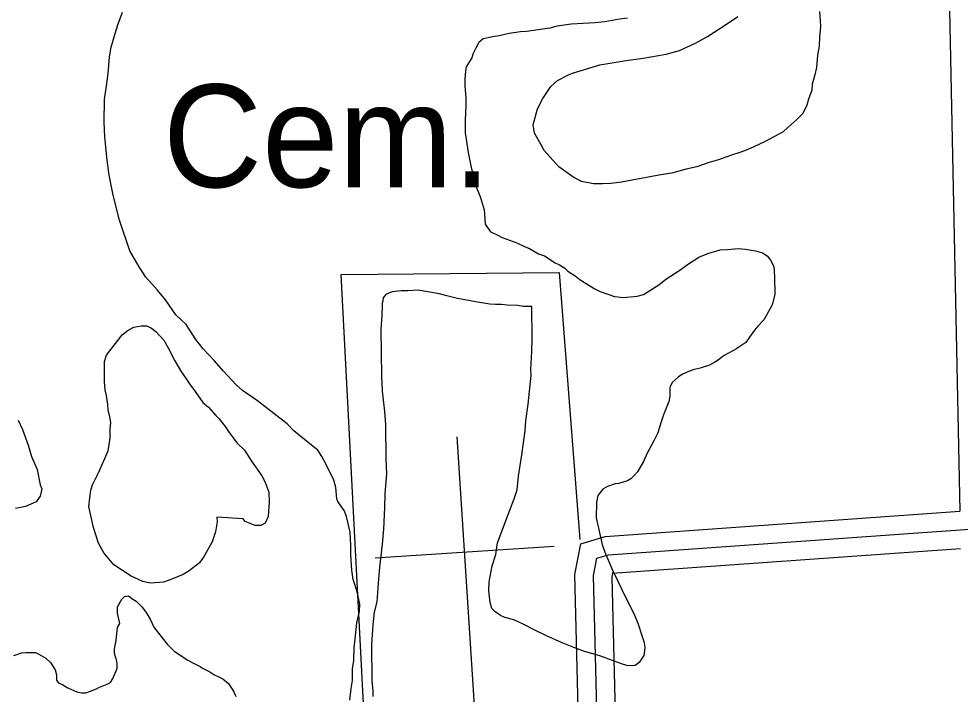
# Model space of a CAD drawing. Extents: x 3313442 to 3351311, y 721974 to 747360.
# Drawn here: x 3331726 to 3332487, y 736681 to 737227 of the extents above; entities that cross this region are included whole.
import ezdxf

# ---------------------------------------------------------------- set-up
doc = ezdxf.new("R2010")
doc.units = 0
for name, color, linetype in [('V-ROAD-CNTR', 7, 'Continuous'), ('V-SITE-OTLN', 7, 'Continuous'), ('V-SITE-OTLN-IDEN', 7, 'Continuous'), ('V-SITE-VEGE', 7, 'Continuous')]:
    doc.layers.add(name, color=color, linetype=linetype)

msp = doc.modelspace()

# ---------------------------------------------------------------- linework, layer by layer
at = {"layer": 'V-ROAD-CNTR'}
for points in [[(3332461.9, 738017.61), (3332486.49, 736828.55)], [(3332497.54, 736294.34), (3332212.87, 736286.98), (3332191.93, 736303.66), (3332186.57, 736334.18), (3332175.43, 736777.58), (3332180.39, 736802.29), (3332199.99, 736808.27), (3332486.49, 736828.55)], [(3332512.22, 736309.72), (3332217.94, 736302.12), (3332205.73, 736311.85), (3332201.54, 736335.67), (3332190.47, 736776.28), (3332193.33, 736790.56), (3332202.74, 736793.43), (3332501.78, 736814.59)], [(3332496.92, 736324.33), (3332223.02, 736317.26), (3332219.52, 736320.05), (3332216.51, 736337.17), (3332205.51, 736774.98), (3332206.28, 736778.82), (3332205.49, 736778.59), (3332487.11, 736798.52)]]:
    msp.add_lwpolyline(points, dxfattribs=at)
at = {"layer": 'V-SITE-OTLN'}
for p, q in [((3332098.55, 736608.51), (3332080.33, 736888.66)), ((3332158.77, 736799.99), (3332014.01, 736790.58))]:
    msp.add_line(p, q, dxfattribs=at)
for points in [[(3332189.28, 736451.44), (3332015.8, 736460.91), (3331986.66, 737020.04), (3332162.7, 737021.51)], [(3332162.7, 737021.51), (3332179.59, 736805.86)]]:
    msp.add_lwpolyline(points, dxfattribs=at)
at = {"layer": 'V-SITE-VEGE'}
for points in [[(3331799.31, 737100.3), (3331797.49, 737112.34), (3331795.62, 737130.94), (3331795.17, 737143.34), (3331795.38, 737161.26), (3331797.01, 737172.3), (3331798.31, 737182.31), (3331799.58, 737195.76), (3331800.89, 737203.69), (3331803.9, 737214.74), (3331806.26, 737221.65), (3331809.97, 737232.02)], [(3332308.83, 737118.52), (3332301.96, 737116.4), (3332291.66, 737112.53), (3332284.09, 737110.4), (3332274.13, 737106.87), (3332265.52, 737105.08), (3332253.83, 737101.89), (3332244.89, 737100.43), (3332225.96, 737096.83), (3332213.23, 737094.67), (3332204.62, 737093.56), (3332197.73, 737093.16), (3332190.5, 737093.1), (3332180.83, 737095.09), (3332173.91, 737098.83), (3332162.47, 737107.01), (3332150.65, 737120.01), (3332148.2, 737124.81), (3332142.96, 737134.07), (3332141.87, 737140.96), (3332145.21, 737153.74), (3332149.62, 737162.04), (3332156.09, 737171.74), (3332161.57, 737176.61), (3332170.83, 737181.51), (3332173.58, 737182.57), (3332195.58, 737189.29), (3332216.92, 737192.91), (3332230.69, 737194.74), (3332249.27, 737197.99), (3332259.93, 737200.84), (3332272.98, 737206.8), (3332282.58, 737212.39), (3332298.01, 737222.16), (3332307.26, 737228.44)], [(3332373.05, 737232.41), (3332373.8, 737225.18), (3332373.84, 737220.36), (3332373.21, 737212.08), (3332372.93, 737204.5), (3332371.61, 737197.25), (3332370.66, 737187.25), (3332369.33, 737181.38), (3332367.32, 737173.79), (3332367.02, 737168.96), (3332364.32, 737161.7), (3332362.98, 737156.86), (3332359.58, 737149.95), (3332354.8, 737145.08), (3332347.61, 737138.82), (3332343.85, 737135.34), (3332329.1, 737127.3), (3332319.48, 737122.74), (3332313.99, 737120.29), (3332308.83, 737118.52)], [(3332218.02, 737227.03), (3332211.48, 737226.29), (3332199.78, 737224.13), (3332191.86, 737223.38), (3332172.57, 737222.19), (3332161.21, 737220.72), (3332155.37, 737218.95), (3332136.44, 737216.38), (3332131.61, 737216), (3332126.11, 737215.27), (3332122.32, 737214.55), (3332114.41, 737212.76), (3332109.25, 737212.03), (3332101.33, 737210.24), (3332097.91, 737207.46), (3332095.87, 737204), (3332093.16, 737198.11), (3332092.16, 737195.01), (3332087.73, 737187.73), (3332087.07, 737184.28), (3332086.43, 737178.07), (3332086.48, 737172.22), (3332087.24, 737162.92), (3332087.29, 737156.72), (3332086.7, 737144.31), (3332086.78, 737134.31), (3332089.32, 737118.48), (3332091.48, 737107.82), (3332095.4, 737091.31), (3332098.91, 737083.06), (3332102.1, 737072.06), (3332102.47, 737068.96), (3332102.88, 737060.7), (3332107.41, 737054.53), (3332112.25, 737052.16), (3332116.75, 737049.78), (3332128.51, 737045.4), (3332135.42, 737042.35), (3332138.88, 737041), (3332146.15, 737036.58), (3332150.99, 737034.89), (3332159.65, 737029.45), (3332163.11, 737027.75), (3332167.27, 737025.03), (3332169.7, 737022.64), (3332175.59, 737018.9), (3332179.75, 737015.48), (3332191.52, 737008.34), (3332196.02, 737006.31), (3332207.42, 737002.26), (3332214.67, 737001.29), (3332225.69, 737002.41), (3332230.84, 737003.83), (3332243.19, 737011.51), (3332249.01, 737016.04), (3332260.32, 737023.37), (3332266.49, 737027.89)], [(3331993.63, 736675.93), (3331994.59, 736685.24), (3331995.92, 736691.8), (3331995.84, 736701.1), (3331996.82, 736708), (3331997.09, 736718.34), (3331998.06, 736725.24), (3331999.34, 736738.35), (3332001.33, 736747.67), (3332001.62, 736753.53), (3332000.19, 736761.1), (3331999.12, 736765.22), (3331996.3, 736773.47), (3331995.2, 736781.05), (3331994.41, 736793.44), (3331994.35, 736801.02), (3331993.92, 736811.7), (3331991.06, 736824.43), (3331988.95, 736829.24), (3331984.07, 736836.44), (3331983.02, 736838.49), (3331982.26, 736847.79), (3331980.83, 736853.64), (3331974.53, 736866.34), (3331971.03, 736872.86), (3331967.89, 736878), (3331961.3, 736883.12), (3331948.46, 736893.7), (3331942.91, 736899.17), (3331918.98, 736917.93), (3331906.85, 736926.1), (3331901.99, 736930.54), (3331891.21, 736942.17), (3331884.26, 736950.04), (3331875.22, 736959.96), (3331869.3, 736967.5), (3331861.28, 736979.49), (3331852.94, 736987.35), (3331844.58, 736999.35), (3331838.31, 737007.22), (3331828.92, 737017.83), (3331823.34, 737026.06), (3331816, 737039.09), (3331807.53, 737063.83), (3331802.54, 737084.13), (3331799.31, 737100.3)], [(3332266.49, 737027.89), (3332275.75, 737033.83), (3332282.96, 737036.99), (3332292.93, 737039.82), (3332298.78, 737040.22), (3332307.39, 737040.97), (3332313.25, 737040.33), (3332321.54, 737039.02), (3332327.06, 737037.34), (3332330.87, 737034.96), (3332333.66, 737031.54), (3332336.11, 737026.39), (3332336.87, 737018.12), (3332336.98, 737003.65), (3332334.98, 736995.36), (3332330.23, 736987.06), (3332328.19, 736983.25), (3332323.41, 736978.04), (3332320.68, 736974.92), (3332316.58, 736969.37), (3332313.52, 736964.86), (3332305.63, 736959.63), (3332296.71, 736954.74), (3332294.31, 736952.99), (3332291.23, 736950.56), (3332288.49, 736949.16), (3332284.37, 736946.71), (3332276.81, 736944.24), (3332272, 736943.17), (3332268.21, 736941.76), (3332262.38, 736939.3), (3332258.95, 736936.86), (3332254.16, 736932.69), (3332252.12, 736928.53), (3332252.18, 736921.64), (3332251.53, 736917.16), (3332249.83, 736913.35), (3332247.13, 736906.44), (3332245.11, 736900.91), (3332242.43, 736891.93), (3332239.38, 736885.36), (3332233.6, 736874.97), (3332230.9, 736868.75), (3332226.14, 736860.44), (3332223.75, 736857.66), (3332220.67, 736854.88), (3332217.93, 736853.14), (3332211.05, 736851.01), (3332207.95, 736850.64), (3332201.77, 736848.52), (3332197.99, 736846.43), (3332193.9, 736841.22), (3332192.91, 736835.7), (3332192.67, 736823.3), (3332197.66, 736801.62), (3332199.78, 736795.44), (3332205.75, 736781.01), (3332210.31, 736772.09), (3332213.11, 736765.91), (3332216.97, 736758.02), (3332222.92, 736746.35), (3332226.43, 736738.1), (3332229.96, 736727.45), (3332231.38, 736722.64), (3332232.1, 736718.16), (3332231.12, 736711.95), (3332227.38, 736706.41), (3332224.29, 736703.97), (3332221.89, 736703.61), (3332217.4, 736703.92), (3332213.26, 736705.26), (3332195.63, 736711.67), (3332183.2, 736715.36), (3332174.55, 736718.39), (3332165.22, 736722.11), (3332152.08, 736728.2), (3332143.77, 736732.27), (3332133.05, 736737.7), (3332126.13, 736740.74), (3332118.88, 736742.75), (3332115.42, 736744.45), (3332110.92, 736747.51), (3332108.48, 736749.91), (3332107.06, 736754.72), (3332105.95, 736764.36), (3332106.24, 736771.6), (3332108.55, 736784.37), (3332111.58, 736793.7), (3332112.88, 736803.01), (3332121.66, 736825.83), (3332126.38, 736838.61), (3332128.73, 736845.87), (3332130.02, 736856.91), (3332132.64, 736874.16), (3332135.24, 736893.48), (3332135.86, 736901.75), (3332137.82, 736915.21), (3332140.05, 736938.32), (3332140.01, 736943.14), (3332140.58, 736957.62), (3332140.84, 736968.3)], [(3332140.84, 736968.3), (3332140.64, 736994.15), (3332133.74, 736994.09), (3332129.26, 736994.74), (3332120.64, 736995.02), (3332116.16, 736995.67), (3332111.33, 736995.63), (3332106.85, 736995.94), (3332095.12, 736997.92), (3332086.49, 736999.57), (3332080.62, 737000.56), (3332071.99, 737002.56), (3332066.12, 737004.23), (3332055.08, 737006.21), (3332048.86, 737007.19), (3332040.6, 737006.78), (3332035.08, 737006.74), (3332027.85, 737005.99), (3332025.1, 737004.93), (3332022.7, 737003.88), (3332020.66, 737001.11), (3332020.33, 736998.69), (3332019.66, 736996.62), (3332019.68, 736994.21), (3332019.39, 736986.97), (3332018.8, 736975.59), (3332019.1, 736937.69), (3332019.88, 736925.63), (3332021.74, 736909.11), (3332022.51, 736898.77), (3332022.74, 736870.52), (3332023.18, 736859.15), (3332021.93, 736842.6), (3332021.67, 736831.57), (3332020.78, 736813.99), (3332019.84, 736801.92), (3332017.58, 736783.29), (3332016.65, 736770.54), (3332015.39, 736755.36), (3332013.39, 736747.08), (3332012.1, 736736.73), (3332011.19, 736720.87), (3332011.43, 736691.23), (3332012.18, 736683.66), (3332012.22, 736678.83)], [(3331725.78, 736902.25), (3331729.29, 736894.7), (3331733.87, 736881.98), (3331736.36, 736872.7), (3331740.92, 736862.4), (3331743.43, 736850.01), (3331744.83, 736846.58), (3331743.5, 736840.7), (3331740.09, 736836.2), (3331731.51, 736832.33), (3331723.6, 736830.9)], [(3331728.33, 736714.11), (3331732.11, 736714.49), (3331739.69, 736714.55), (3331742.46, 736713.19), (3331748, 736709.79), (3331751.82, 736706.38), (3331755.66, 736700.55), (3331756.73, 736696.42), (3331756.76, 736691.94), (3331758.16, 736689.89), (3331761.62, 736688.19), (3331765.77, 736685.81), (3331773.03, 736682.77), (3331776.83, 736681.76), (3331780.27, 736681.79), (3331783.37, 736682.85), (3331788.87, 736684.96), (3331790.93, 736686.01), (3331797.45, 736688.82), (3331800.19, 736690.22), (3331802.24, 736693.34), (3331804.95, 736699.57), (3331805.62, 736701.64), (3331805.58, 736706.12), (3331804.87, 736709.21), (3331803.45, 736713.68), (3331803.43, 736717.13), (3331804.75, 736724.38), (3331806.04, 736734.72), (3331807.74, 736737.84), (3331805.95, 736746.09), (3331805.9, 736751.27), (3331809.3, 736757.49), (3331811.7, 736759.58), (3331814.79, 736760.3), (3331818.26, 736757.57), (3331821.03, 736755.87), (3331825.55, 736751.42), (3331829.03, 736746.63), (3331832.53, 736740.8), (3331835.33, 736734.96), (3331841.95, 736726.4), (3331846.12, 736721.26), (3331851.68, 736715.45), (3331862.77, 736708.3), (3331867.27, 736705.92), (3331872.8, 736703.21), (3331875.23, 736701.51), (3331880.42, 736698.79), (3331883.88, 736696.76), (3331891.15, 736693.02), (3331895.66, 736689.27), (3331899.85, 736682.75), (3331901.6, 736678.98)], [(3331722.14, 736711.99), (3331728.33, 736714.11)]]:
    msp.add_lwpolyline(points, dxfattribs=at)
msp.add_lwpolyline([(3331886.31, 736823.93), (3331886.33, 736820.14), (3331885.02, 736811.86), (3331882.33, 736803.92), (3331875.88, 736792.15), (3331872.13, 736786.95), (3331863.91, 736780.33), (3331859.11, 736777.54), (3331849.84, 736773.67), (3331842.96, 736771.21), (3331832.29, 736770.43), (3331826.42, 736771.76), (3331817.08, 736776.17), (3331802.88, 736785.36), (3331794.87, 736794.94), (3331790.68, 736802.83), (3331786.44, 736815.55), (3331785, 736822.78), (3331782.86, 736832.41), (3331783.49, 736839.3), (3331784.47, 736845.51), (3331785.81, 736850.01), (3331789.21, 736856.92), (3331791.58, 736862.11), (3331795.3, 736870.76), (3331798.35, 736877.33), (3331799.98, 736887.68), (3331799.93, 736894.57), (3331800.57, 736900.44), (3331799.85, 736904.91), (3331798.43, 736910.41), (3331798.05, 736914.89), (3331796.95, 736922.12), (3331795.88, 736926.59), (3331795.48, 736933.48), (3331795.35, 736949.67), (3331797.03, 736954.85), (3331800.44, 736959.36), (3331806.24, 736966.65), (3331809.65, 736971.15), (3331814.45, 736974.98), (3331819.25, 736977.43), (3331825.1, 736978.51), (3331829.58, 736978.55), (3331833.39, 736976.51), (3331836.85, 736973.78), (3331843.46, 736966.95), (3331846.95, 736960.77), (3331852.21, 736950.13), (3331856.75, 736942.24), (3331864.07, 736931.62), (3331868.6, 736925.45), (3331874.88, 736916.54), (3331879.39, 736912.79), (3331885.3, 736905.94), (3331887.73, 736903.55), (3331892.95, 736897.04), (3331896.1, 736892.24), (3331902.71, 736883.68), (3331908.62, 736877.87), (3331914.2, 736868.96), (3331922.56, 736857.31), (3331925.02, 736852.5), (3331928.19, 736843.91), (3331928.6, 736835.99), (3331927.66, 736824.27), (3331925.29, 736819.08), (3331921.86, 736816.98), (3331917.03, 736816.94), (3331909.08, 736820.33), (3331907.34, 736822.38)], close=True, dxfattribs=at)

# ---------------------------------------------------------------- texts
at = {"layer": 'V-SITE-OTLN-IDEN'}
msp.add_text('Cem.', height=83, dxfattribs=at).set_placement((3331842.59, 737090.47))

doc.saveas('drawing.dxf')
